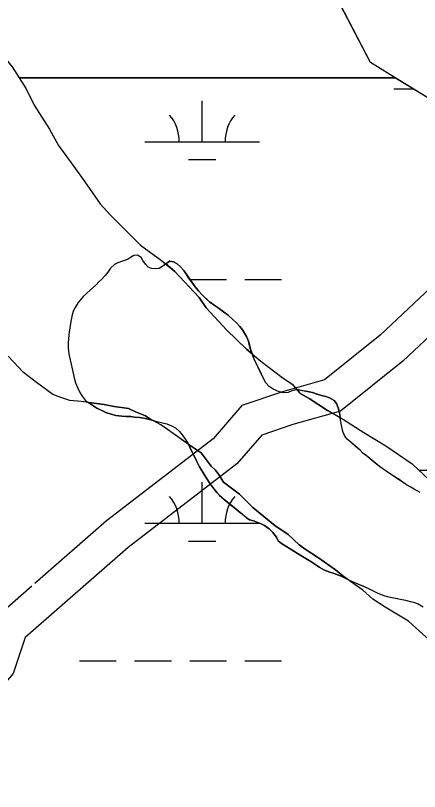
# Model space of a CAD drawing. Extents: x 3177185 to 3215018, y 812988 to 838321.
# Drawn here: x 3208125 to 3208477, y 819768 to 820445 of the extents above; entities that cross this region are included whole.
import ezdxf

# ---------------------------------------------------------------- set-up
doc = ezdxf.new("R2010")
doc.units = 0
for name, color, linetype in [('V-ROAD-CNTR', 7, 'Continuous'), ('V-SITE-VEGE', 7, 'Continuous'), ('V-TOPO-SHOR', 7, 'Continuous'), ('V-WETL-SWMP', 7, 'Continuous')]:
    doc.layers.add(name, color=color, linetype=linetype)

msp = doc.modelspace()

# ---------------------------------------------------------------- linework, layer by layer
at = {"layer": 'V-ROAD-CNTR'}
for points in [[(3208684.11, 820338.84), (3208616.78, 820290.27), (3208511.79, 820230.5), (3208443.23, 820166.02), (3208394.68, 820127.07), (3208358.15, 820116.62), (3208322.61, 820104.61), (3208297.72, 820075.73), (3208204.65, 820004.15), (3208142.29, 819949.47)], [(3208712.2, 820322.11), (3208633.03, 820265), (3208529.74, 820206.19), (3208462.92, 820143.36), (3208408.74, 820099.89), (3208367.08, 820087.98), (3208339.99, 820078.81), (3208318.44, 820053.81), (3208223.71, 819980.96), (3208166.06, 819930.4)], [(3208139.74, 819947.23), (3208108.04, 819919.43), (3208096.8, 819885.96), (3208062.51, 819845.34), (3207801.59, 819629.17), (3207665.38, 819525.96), (3207487.38, 819374.99), (3207304.01, 819214.24)], [(3208166.06, 819930.4), (3208133.91, 819902.21), (3208123.42, 819870.98), (3208083.71, 819823.95), (3207820.23, 819605.65), (3207684.15, 819502.55), (3207506.97, 819352.27), (3207325.22, 819192.94)]]:
    msp.add_lwpolyline(points, dxfattribs=at)
at = {"layer": 'V-SITE-VEGE'}
for p, q in [((3208456.1, 820390.63), (3208128.51, 820390.63)), ((3208128.51, 820390.63), (3208134.78, 820380.81)), ((3208487.64, 820371.44), (3208456.1, 820390.63)), ((3208134.78, 820380.81), (3208141.83, 820366.73)), ((3208141.83, 820366.73), (3208155.05, 820345.63)), ((3208155.05, 820345.63), (3208162.98, 820331.55)), ((3208162.98, 820331.55), (3208176.19, 820313.08)), ((3208176.19, 820313.08), (3208185.88, 820299.9)), ((3208185.88, 820299.9), (3208199.1, 820280.55)), ((3208199.1, 820280.55), (3208207.91, 820270.88)), ((3208207.91, 820270.88), (3208234.33, 820244.5)), ((3208234.33, 820244.5), (3208252.82, 820231.32)), ((3208252.82, 820231.32), (3208256.57, 820228.15)), ((3208256.57, 820228.15), (3208260.08, 820230.75)), ((3208260.08, 820230.75), (3208263.14, 820230.09)), ((3208263.14, 820230.09), (3208266.2, 820228.23)), ((3208266.2, 820228.23), (3208269.13, 820225.57)), ((3208269.13, 820225.57), (3208272.2, 820222.38)), ((3208272.2, 820222.38), (3208278.99, 820212.27)), ((3208278.99, 820212.27), (3208282.05, 820208.28)), ((3208282.05, 820208.28), (3208284.98, 820204.69)), ((3208284.98, 820204.69), (3208287.78, 820201.5)), ((3208287.78, 820201.5), (3208294.57, 820195.12)), ((3208294.57, 820195.12), (3208302.03, 820189.94)), ((3208302.03, 820189.94), (3208306.69, 820186.35)), ((3208306.69, 820186.35), (3208310.68, 820183.43)), ((3208310.68, 820183.43), (3208315.21, 820179.57)), ((3208315.21, 820179.57), (3208317.87, 820177.18)), ((3208317.87, 820177.18), (3208321.07, 820173.72)), ((3208321.07, 820173.72), (3208323.33, 820170.8)), ((3208323.33, 820170.8), (3208326.79, 820164.82)), ((3208326.79, 820164.82), (3208328.39, 820160.69)), ((3208328.39, 820160.69), (3208330.53, 820153.11)), ((3208132.35, 820133.54), (3208119.14, 820147.61)), ((3208330.53, 820153.11), (3208331.86, 820149.62)), ((3208331.86, 820149.62), (3208339.13, 820143.4)), ((3208339.13, 820143.4), (3208357.62, 820129.34)), ((3208143.8, 820124.75), (3208132.35, 820133.54)), ((3208357.62, 820129.34), (3208366.42, 820123.19)), ((3208157.89, 820114.21), (3208143.8, 820124.75)), ((3208366.42, 820123.19), (3208370.63, 820118.46)), ((3208164.93, 820111.57), (3208157.89, 820114.21)), ((3208370.63, 820118.46), (3208371, 820118.56)), ((3208371, 820118.56), (3208380.05, 820116.83)), ((3208380.05, 820116.83), (3208384.18, 820115.91)), ((3208384.18, 820115.91), (3208388.44, 820114.71)), ((3208388.44, 820114.71), (3208392.16, 820113.52)), ((3208392.16, 820113.52), (3208395.89, 820112.59)), ((3208172.85, 820108.94), (3208164.93, 820111.57)), ((3208182.53, 820108.07), (3208172.85, 820108.94)), ((3208189.07, 820107.22), (3208182.53, 820108.07)), ((3208189.41, 820106.96), (3208189.07, 820107.22)), ((3208192.74, 820104.56), (3208189.41, 820106.96)), ((3208395.89, 820112.59), (3208399.22, 820111.26)), ((3208399.22, 820111.26), (3208403.08, 820109)), ((3208403.08, 820109), (3208405.21, 820106.35)), ((3208196.46, 820102.44), (3208192.74, 820104.56)), ((3208204.05, 820098.72), (3208196.46, 820102.44)), ((3208405.21, 820106.35), (3208406.67, 820102.62)), ((3208406.67, 820102.62), (3208407.74, 820098.63)), ((3208208.71, 820097.13), (3208204.05, 820098.72)), ((3208212.97, 820096.07), (3208208.71, 820097.13)), ((3208218.02, 820095.41), (3208212.97, 820096.07)), ((3208221.88, 820095.01), (3208218.02, 820095.41)), ((3208226.01, 820095.01), (3208221.88, 820095.01)), ((3208229.07, 820094.62), (3208226.01, 820095.01)), ((3208233.59, 820094.22), (3208229.07, 820094.62)), ((3208237.18, 820093.69), (3208233.59, 820094.22)), ((3208242.11, 820092.63), (3208237.18, 820093.69)), ((3208407.74, 820098.63), (3208408.4, 820094.07)), ((3208408.4, 820094.07), (3208411.33, 820092.43)), ((3208245.3, 820091.57), (3208242.11, 820092.63)), ((3208252.06, 820087.89), (3208245.3, 820091.57)), ((3208260.87, 820081.74), (3208252.06, 820087.89)), ((3208411.33, 820092.43), (3208428.94, 820081)), ((3208276.14, 820070.73), (3208260.87, 820081.74)), ((3208428.94, 820081), (3208448.3, 820069.58)), ((3208277.38, 820068.45), (3208276.14, 820070.73)), ((3208283.52, 820055.82), (3208277.38, 820068.45)), ((3208448.3, 820069.58), (3208471.2, 820053.76)), ((3208285.91, 820051.16), (3208283.52, 820055.82)), ((3208471.2, 820053.76), (3208486.17, 820039.7)), ((3208288.58, 820046.51), (3208285.91, 820051.16)), ((3208291.25, 820042.12), (3208288.58, 820046.51)), ((3208295.11, 820036.27), (3208291.25, 820042.12)), ((3208300.97, 820028.69), (3208295.11, 820036.27)), ((3208307.23, 820022.58), (3208300.97, 820028.69)), ((3208316.28, 820015.53), (3208307.23, 820022.58)), ((3208326.8, 820006.76), (3208316.28, 820015.53)), ((3208329.33, 820005.03), (3208326.8, 820006.76)), ((3208332.79, 820003.97), (3208329.33, 820005.03)), ((3208339.44, 820001.58), (3208332.79, 820003.97)), ((3208342.5, 820000.12), (3208339.44, 820001.58)), ((3208346.5, 819997.2), (3208342.5, 820000.12)), ((3208349.83, 819993.87), (3208346.5, 819997.2)), ((3208352.76, 819989.75), (3208349.83, 819993.87)), ((3208354.49, 819986.56), (3208352.76, 819989.75)), ((3208357.29, 819984.43), (3208354.49, 819986.56)), ((3208374.06, 819973.81), (3208357.29, 819984.43)), ((3208378.32, 819971.15), (3208374.06, 819973.81)), ((3208382.84, 819968.49), (3208378.32, 819971.15)), ((3208390.17, 819963.58), (3208382.84, 819968.49)), ((3208394.83, 819960.92), (3208390.17, 819963.58)), ((3208399.35, 819959.19), (3208394.83, 819960.92)), ((3208403.08, 819958.13), (3208399.35, 819959.19)), ((3208409.73, 819955.48), (3208403.08, 819958.13)), ((3208414.26, 819953.35), (3208409.73, 819955.48)), ((3208420.25, 819949.01), (3208414.26, 819953.35)), ((3208428.18, 819943.73), (3208420.25, 819949.01)), ((3208436.98, 819935.82), (3208428.18, 819943.73)), ((3208447.55, 819928.79), (3208436.98, 819935.82)), ((3208467.8, 819916.49), (3208447.55, 819928.79)), ((3208477.48, 819907.7), (3208467.8, 819916.49)), ((3208494.22, 819892.76), (3208477.48, 819907.7))]:
    msp.add_line(p, q, dxfattribs=at)
for points in [[(3208078.4, 820452.91), (3208086.33, 820441.48), (3208110.11, 820415.1), (3208122.44, 820400.15), (3208128.51, 820390.63), (3208456.1, 820390.63), (3208451.54, 820393.4), (3208434.82, 820403.95), (3208396.91, 820476.95)], [(3208478.05, 820028.71), (3208472.86, 820031.63), (3208465.41, 820036.02), (3208462.48, 820038.14), (3208451.43, 820045.45), (3208445.7, 820049.57), (3208442.77, 820051.43), (3208432.39, 820059.8), (3208428.26, 820063.26), (3208425.73, 820065.65), (3208418.01, 820072.3), (3208414.42, 820075.22), (3208412.42, 820077.88), (3208410.82, 820082.14), (3208409.48, 820087.59), (3208408.68, 820092.11), (3208408.4, 820094.07), (3208411.33, 820092.43), (3208428.94, 820081), (3208448.3, 820069.58), (3208471.2, 820053.76), (3208486.17, 820039.7)], [(3208494.22, 819892.76), (3208477.48, 819907.7), (3208467.8, 819916.49), (3208447.55, 819928.79), (3208436.98, 819935.82), (3208428.18, 819943.73), (3208420.25, 819949.01), (3208414.26, 819953.35), (3208416.25, 819952.42), (3208432.62, 819945.25), (3208437.28, 819942.99), (3208441.27, 819940.87), (3208446.33, 819939.01), (3208449.39, 819938.21), (3208462.3, 819935.43), (3208465.36, 819934.9), (3208472.41, 819933.18), (3208476.27, 819931.72), (3208480.67, 819929.06)]]:
    msp.add_lwpolyline(points, dxfattribs=at)
for points in [[(3208331.86, 820149.62), (3208326.8, 820153.95), (3208309.19, 820170.66), (3208291.57, 820190), (3208285.4, 820198.79), (3208264.27, 820221.65), (3208256.57, 820228.15), (3208260.08, 820230.75), (3208263.14, 820230.09), (3208266.2, 820228.23), (3208269.13, 820225.57), (3208272.2, 820222.38), (3208278.99, 820212.27), (3208282.05, 820208.28), (3208284.98, 820204.69), (3208287.78, 820201.5), (3208294.57, 820195.12), (3208302.03, 820189.94), (3208306.69, 820186.35), (3208310.68, 820183.43), (3208315.21, 820179.57), (3208317.87, 820177.18), (3208321.07, 820173.72), (3208323.33, 820170.8), (3208326.79, 820164.82), (3208328.39, 820160.69), (3208330.53, 820153.11)], [(3208370.63, 820118.46), (3208366.35, 820117.35), (3208363.16, 820116.02), (3208358.77, 820115.89), (3208354.51, 820116.94), (3208349.85, 820119.07), (3208346.52, 820121.2), (3208343.59, 820124.39), (3208339.73, 820132.1), (3208336.26, 820139.41), (3208334.13, 820143.67), (3208331.86, 820149.62), (3208339.13, 820143.4), (3208357.62, 820129.34), (3208366.42, 820123.19)], [(3208408.4, 820094.07), (3208397.24, 820100.33), (3208381.39, 820110.88), (3208373.47, 820115.28), (3208370.63, 820118.46), (3208371, 820118.56), (3208380.05, 820116.83), (3208384.18, 820115.91), (3208388.44, 820114.71), (3208392.16, 820113.52), (3208395.89, 820112.59), (3208399.22, 820111.26), (3208403.08, 820109), (3208405.21, 820106.35), (3208406.67, 820102.62), (3208407.74, 820098.63)], [(3208245.3, 820091.57), (3208242.11, 820092.63), (3208237.18, 820093.69), (3208233.59, 820094.22), (3208229.07, 820094.62), (3208226.01, 820095.01), (3208221.88, 820095.01), (3208218.02, 820095.41), (3208212.97, 820096.07), (3208208.71, 820097.13), (3208204.05, 820098.72), (3208196.46, 820102.44), (3208192.74, 820104.56), (3208189.41, 820106.96), (3208189.07, 820107.22), (3208202.77, 820105.45), (3208211.57, 820103.69), (3208223.89, 820101.95), (3208230.06, 820099.31), (3208238.86, 820095.8), (3208242.38, 820093.16)], [(3208276.14, 820070.73), (3208260.87, 820081.74), (3208252.06, 820087.89), (3208245.3, 820091.57), (3208248.5, 820090.64), (3208253.42, 820089.72), (3208257.41, 820088.65), (3208261.54, 820087.06), (3208265, 820085.2), (3208268.33, 820082.15), (3208270.59, 820079.22), (3208273.52, 820075.1), (3208275.79, 820071.37)], [(3208414.26, 819953.35), (3208409.73, 819955.48), (3208403.08, 819958.13), (3208399.35, 819959.19), (3208394.83, 819960.92), (3208390.17, 819963.58), (3208382.84, 819968.49), (3208378.32, 819971.15), (3208374.06, 819973.81), (3208357.29, 819984.43), (3208354.49, 819986.56), (3208352.76, 819989.75), (3208349.83, 819993.87), (3208346.5, 819997.2), (3208342.5, 820000.12), (3208339.44, 820001.58), (3208332.79, 820003.97), (3208329.33, 820005.03), (3208326.8, 820006.76), (3208316.28, 820015.53), (3208307.23, 820022.58), (3208300.97, 820028.69), (3208295.11, 820036.27), (3208291.25, 820042.12), (3208288.58, 820046.51), (3208285.91, 820051.16), (3208283.52, 820055.82), (3208277.38, 820068.45), (3208276.14, 820070.73), (3208276.72, 820070.31), (3208287.28, 820063.28), (3208296.09, 820051.85), (3208299.62, 820048.33), (3208302.26, 820044.82), (3208306.66, 820037.78), (3208320.75, 820027.23), (3208332.2, 820015.8), (3208351.57, 819999.98), (3208363.02, 819992.07), (3208372.71, 819983.28), (3208378.87, 819978.89), (3208389.43, 819971.86), (3208404.4, 819961.31), (3208410.57, 819956.04)]]:
    msp.add_lwpolyline(points, close=True, dxfattribs=at)
at = {"layer": 'V-TOPO-SHOR'}
for points in [[(3208392.16, 820113.52), (3208388.44, 820114.71), (3208384.18, 820115.91), (3208380.05, 820116.83), (3208374.47, 820117.89), (3208371, 820118.56), (3208366.35, 820117.35), (3208363.16, 820116.02), (3208358.77, 820115.88), (3208354.51, 820116.94), (3208349.85, 820119.07), (3208346.52, 820121.2), (3208343.59, 820124.39), (3208341.99, 820127.58), (3208339.73, 820132.1), (3208337.6, 820136.49), (3208336.26, 820139.41), (3208334.13, 820143.67), (3208332.4, 820148.06), (3208330.53, 820153.11), (3208329.46, 820156.83), (3208328.39, 820160.69), (3208326.79, 820164.82), (3208323.33, 820170.8), (3208321.07, 820173.72), (3208317.87, 820177.18), (3208315.21, 820179.57), (3208310.68, 820183.43), (3208306.69, 820186.35), (3208302.03, 820189.94), (3208298.7, 820192.2), (3208294.57, 820195.12), (3208292.04, 820197.51), (3208287.78, 820201.5), (3208284.98, 820204.69), (3208282.05, 820208.28), (3208278.99, 820212.27), (3208276.33, 820216.13), (3208274.46, 820218.92), (3208272.2, 820222.38), (3208269.13, 820225.57), (3208266.2, 820228.23), (3208263.14, 820230.09), (3208260.08, 820230.75), (3208257.29, 820228.75), (3208253.96, 820226.22), (3208250.51, 820224.35), (3208247.05, 820223.82), (3208243.85, 820224.21), (3208240.93, 820225.41), (3208238.66, 820228.07), (3208236.53, 820231.26), (3208234.93, 820233.92), (3208231.74, 820235.78), (3208228.55, 820235.51), (3208225.62, 820233.78), (3208223.09, 820232.05), (3208218.57, 820230.71), (3208214.58, 820229.24), (3208211.66, 820227.65), (3208208.33, 820224.45), (3208205.81, 820220.99), (3208203.68, 820218.19), (3208200.62, 820215), (3208198.1, 820212.6), (3208195.71, 820210.07), (3208190.92, 820205.68), (3208186.93, 820202.08), (3208184.54, 820199.68), (3208182.01, 820197.02), (3208180.15, 820194.62), (3208177.36, 820190.23), (3208176.04, 820187.44), (3208174.84, 820183.71), (3208173.65, 820177.85), (3208173.12, 820174.26), (3208172.33, 820168.54), (3208171.66, 820163.09), (3208171.4, 820159.49), (3208171.4, 820155.77), (3208171.68, 820151.38), (3208172.21, 820148.18), (3208173.01, 820144.59), (3208173.95, 820140.87), (3208175.15, 820135.55), (3208176.22, 820129.96), (3208177.82, 820124.51), (3208179.82, 820119.72), (3208181.29, 820116.66), (3208183.42, 820112.8), (3208186.21, 820109.48), (3208189.41, 820106.96), (3208192.74, 820104.56), (3208196.46, 820102.44), (3208201.12, 820100.18), (3208204.05, 820098.72), (3208208.71, 820097.13), (3208212.97, 820096.07), (3208218.02, 820095.41), (3208221.88, 820095.01), (3208226.01, 820095.01)], [(3208478.05, 820028.71), (3208472.86, 820031.63), (3208469.27, 820033.76), (3208465.41, 820036.02), (3208462.48, 820038.14), (3208459.68, 820040), (3208456.75, 820042), (3208451.43, 820045.45), (3208445.7, 820049.57), (3208442.77, 820051.43), (3208437.18, 820055.95), (3208432.39, 820059.8), (3208428.26, 820063.26), (3208425.73, 820065.65), (3208421.87, 820068.97), (3208418.01, 820072.3), (3208414.42, 820075.22), (3208412.42, 820077.88), (3208410.82, 820082.14), (3208409.48, 820087.59), (3208408.68, 820092.11), (3208408.28, 820095.17), (3208407.74, 820098.63), (3208406.67, 820102.62), (3208405.21, 820106.35), (3208403.08, 820109), (3208399.22, 820111.26), (3208395.89, 820112.59), (3208392.16, 820113.52)], [(3208226.01, 820095.01), (3208229.07, 820094.62), (3208233.59, 820094.22), (3208237.18, 820093.69), (3208242.11, 820092.63), (3208245.3, 820091.57), (3208248.5, 820090.64), (3208253.42, 820089.72), (3208257.41, 820088.65), (3208261.54, 820087.06), (3208265, 820085.2), (3208268.33, 820082.15), (3208270.59, 820079.22), (3208273.52, 820075.1), (3208275.79, 820071.37), (3208277.38, 820068.45), (3208279.39, 820064.19), (3208280.85, 820061.27), (3208283.52, 820055.82), (3208285.91, 820051.16), (3208288.58, 820046.51), (3208291.25, 820042.12), (3208295.11, 820036.27), (3208298.57, 820031.75), (3208300.97, 820028.69), (3208303.37, 820026.3), (3208307.23, 820022.57), (3208312.95, 820018.19), (3208316.28, 820015.53), (3208320.41, 820012.07), (3208323.2, 820009.82), (3208326.8, 820006.76), (3208329.33, 820005.03), (3208332.79, 820003.97), (3208336.51, 820002.64), (3208339.44, 820001.58), (3208342.5, 820000.12), (3208346.5, 819997.2), (3208349.83, 819993.87), (3208352.76, 819989.75), (3208354.49, 819986.56), (3208357.29, 819984.43), (3208362.61, 819981.11), (3208368.07, 819977.66), (3208374.06, 819973.81), (3208378.32, 819971.15), (3208382.84, 819968.49), (3208387.64, 819965.3), (3208390.17, 819963.58), (3208394.83, 819960.92), (3208399.35, 819959.19), (3208403.08, 819958.13), (3208406.8, 819956.67), (3208409.73, 819955.48), (3208416.25, 819952.42), (3208420.24, 819950.7), (3208423.71, 819949.1), (3208428.76, 819946.98), (3208432.62, 819945.25), (3208437.28, 819942.99), (3208441.27, 819940.87), (3208446.33, 819939.01), (3208449.39, 819938.21), (3208453.52, 819937.29), (3208456.98, 819936.63), (3208462.3, 819935.43), (3208465.36, 819934.9), (3208468.42, 819934.11), (3208472.41, 819933.18), (3208476.27, 819931.72), (3208480.67, 819929.06)]]:
    msp.add_lwpolyline(points, dxfattribs=at)
at = {"layer": 'V-WETL-SWMP'}
for p, q in [((3208434.82, 820403.94), (3208396.92, 820476.95)), ((3208122.44, 820400.15), (3208134.78, 820380.8)), ((3208451.54, 820393.4), (3208434.82, 820403.94)), ((3208487.64, 820371.43), (3208451.54, 820393.4)), ((3208134.78, 820380.8), (3208141.83, 820366.73)), ((3208455.18, 820381.03), (3208471.88, 820381.03)), ((3208288.11, 820334.6), (3208288.11, 820370.6)), ((3208141.83, 820366.73), (3208155.05, 820345.63)), ((3208155.05, 820345.63), (3208162.98, 820331.55)), ((3208162.98, 820331.55), (3208176.19, 820313.09)), ((3208238.11, 820334.6), (3208338.11, 820334.6)), ((3208276.11, 820319.17), (3208300.11, 820319.17)), ((3208176.19, 820313.09), (3208185.88, 820299.9)), ((3208185.88, 820299.9), (3208199.1, 820280.55)), ((3208199.1, 820280.55), (3208207.91, 820270.88)), ((3208207.91, 820270.88), (3208234.33, 820244.5)), ((3208234.33, 820244.5), (3208252.82, 820231.32)), ((3208252.82, 820231.32), (3208264.27, 820221.65)), ((3208264.27, 820221.65), (3208285.41, 820198.79)), ((3208277.27, 820214.53), (3208309.27, 820214.53)), ((3208325.27, 820214.53), (3208357.27, 820214.53)), ((3208285.41, 820198.79), (3208291.57, 820190)), ((3208291.57, 820190), (3208309.19, 820170.65)), ((3208309.19, 820170.65), (3208326.8, 820153.95)), ((3208132.35, 820133.54), (3208119.14, 820147.61)), ((3208326.8, 820153.95), (3208339.13, 820143.4)), ((3208339.13, 820143.4), (3208357.62, 820129.34)), ((3208143.8, 820124.75), (3208132.35, 820133.54)), ((3208357.62, 820129.34), (3208366.43, 820123.19)), ((3208157.89, 820114.2), (3208143.8, 820124.75)), ((3208366.43, 820123.19), (3208373.47, 820115.27)), ((3208164.93, 820111.57), (3208157.89, 820114.2)), ((3208373.47, 820115.27), (3208381.4, 820110.88)), ((3208172.85, 820108.94), (3208164.93, 820111.57)), ((3208182.53, 820108.07), (3208172.85, 820108.94)), ((3208202.77, 820105.44), (3208182.53, 820108.07)), ((3208381.4, 820110.88), (3208397.24, 820100.33)), ((3208211.57, 820103.69), (3208202.77, 820105.44)), ((3208223.89, 820101.94), (3208211.57, 820103.69)), ((3208230.06, 820099.31), (3208223.89, 820101.94)), ((3208397.24, 820100.33), (3208411.33, 820092.43)), ((3208238.86, 820095.8), (3208230.06, 820099.31)), ((3208242.38, 820093.16), (3208238.86, 820095.8)), ((3208252.07, 820087.89), (3208242.38, 820093.16)), ((3208260.87, 820081.74), (3208252.07, 820087.89)), ((3208411.33, 820092.43), (3208428.94, 820081)), ((3208276.72, 820070.31), (3208260.87, 820081.74)), ((3208428.94, 820081), (3208448.31, 820069.58)), ((3208287.28, 820063.28), (3208276.72, 820070.31)), ((3208448.31, 820069.58), (3208471.2, 820053.76)), ((3208296.09, 820051.85), (3208287.28, 820063.28)), ((3208471.2, 820053.76), (3208486.17, 820039.7)), ((3208299.62, 820048.33), (3208296.09, 820051.85)), ((3208302.26, 820044.82), (3208299.62, 820048.33)), ((3208476.96, 820048.35), (3208487.18, 820048.35)), ((3208306.66, 820037.78), (3208302.26, 820044.82)), ((3208288.11, 820001.92), (3208288.11, 820037.92)), ((3208320.75, 820027.23), (3208306.66, 820037.78)), ((3208332.2, 820015.8), (3208320.75, 820027.23)), ((3208351.57, 819999.98), (3208332.2, 820015.8)), ((3208238.11, 820001.92), (3208338.11, 820001.92)), ((3208363.02, 819992.07), (3208351.57, 819999.98)), ((3208372.71, 819983.28), (3208363.02, 819992.07)), ((3208276.11, 819986.49), (3208300.11, 819986.49)), ((3208378.87, 819978.89), (3208372.71, 819983.28)), ((3208389.44, 819971.86), (3208378.87, 819978.89)), ((3208404.4, 819961.31), (3208389.44, 819971.86)), ((3208410.57, 819956.04), (3208404.4, 819961.31)), ((3208420.25, 819949), (3208410.57, 819956.04)), ((3208428.18, 819943.73), (3208420.25, 819949)), ((3208436.98, 819935.82), (3208428.18, 819943.73)), ((3208447.55, 819928.79), (3208436.98, 819935.82)), ((3208467.8, 819916.49), (3208447.55, 819928.79)), ((3208477.49, 819907.7), (3208467.8, 819916.49)), ((3208494.22, 819892.75), (3208477.49, 819907.7)), ((3208181.27, 819881.85), (3208213.27, 819881.85)), ((3208229.27, 819881.85), (3208261.27, 819881.85)), ((3208277.27, 819881.85), (3208309.27, 819881.85)), ((3208325.27, 819881.85), (3208357.27, 819881.85))]:
    msp.add_line(p, q, dxfattribs=at)
for centre, start, end in [((3208232.87, 820335.07), 359.22818, 40.77184), ((3208343.35, 820335.07), 139.22818, 180.77184), ((3208232.87, 820002.4), 359.22818, 40.77184), ((3208343.35, 820002.4), 139.22818, 180.77184)]:
    msp.add_arc(centre, 35.25, start, end, dxfattribs=at)

doc.saveas('drawing.dxf')
